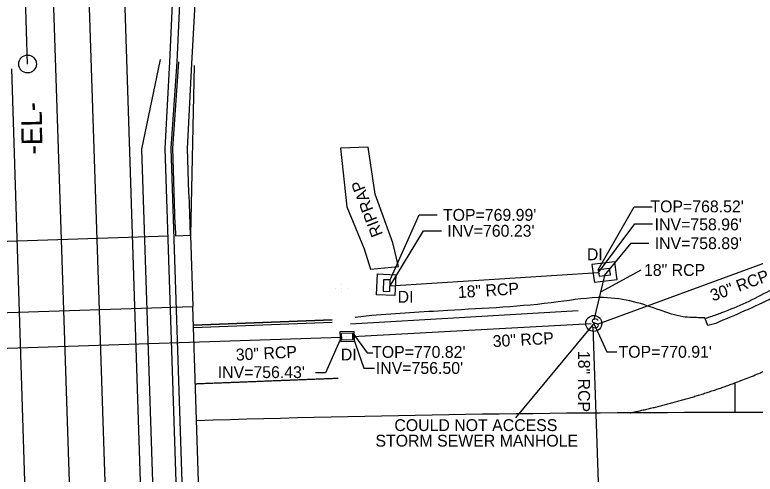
# Model space of a CAD drawing. Extents: x 1627482 to 1629573, y 760826 to 766301.
# Drawn here: x 1628494.4 to 1628744.1, y 761337.2 to 761492.2 of the extents above; entities that cross this region are included whole.
import ezdxf

# ---------------------------------------------------------------- set-up
doc = ezdxf.new("R2010")
doc.units = 0
for name, color, linetype in [('Exist Building', 7, 'Continuous'), ('Exist Guardrail', 7, 'Continuous'), ('Exist Horizontal Alignment', 7, 'Continuous'), ('Exist Horizontal Alignment Direction Label', 7, 'Continuous'), ('Exist Horizontal Alignment Point', 7, 'Continuous'), ('Exist Other Culture Area Outline', 7, 'Continuous'), ('Exist Other Culture Area Outline Text', 7, 'Continuous'), ('Exist Other Culture Fence Line', 7, 'Continuous'), ('Exist Roads Change in Surface', 7, 'Continuous'), ('Exist Roads Concrete Median Barrier', 7, 'Continuous'), ('Exist Roads Curbs', 7, 'Continuous'), ('Exist Roads EOP', 7, 'Continuous'), ('Exist Roads EOP Other', 7, 'Continuous'), ('Exist Roads EOT', 7, 'Continuous'), ('Exist Structure Major Deck Tunnel Box Culvert', 7, 'Continuous'), ('Exist Structure Minor Drop Inlet', 7, 'Continuous'), ('Exist Structure Minor Drop Inlet Leader', 7, 'Continuous'), ('Exist Structure Minor Drop Inlet Text', 7, 'Continuous'), ('Exist Structure Minor Drop Inlet Top Elevation', 7, 'Continuous'), ('Exist Structure Minor Pipes RCP 18 Inch', 7, 'Continuous'), ('Exist Structure Minor Pipes RCP 18 Inch Invert', 7, 'Continuous'), ('Exist Structure Minor Pipes RCP 18 Inch Text', 7, 'Continuous'), ('Exist Structure Minor Pipes RCP 30 Inch', 7, 'Continuous'), ('Exist Structure Minor Pipes RCP 30 Inch Invert', 7, 'Continuous'), ('Exist Structure Minor Pipes RCP 30 Inch Leader', 7, 'Continuous'), ('Exist Structure Minor Pipes RCP 30 Inch Text', 7, 'Continuous'), ('Exist Structure Minor Storm Sewer Manhole CELL', 7, 'Continuous'), ('Exist Structure Minor Storm Sewer Manhole Leader', 7, 'Continuous'), ('Exist Structure Minor Storm Sewer Manhole Text', 7, 'Continuous')]:
    doc.layers.add(name, color=color, linetype=linetype)

msp = doc.modelspace()

# ---------------------------------------------------------------- linework, layer by layer
at = {"layer": 'Exist Building'}
msp.add_line((1628554.58, 761387.51), (1628601.37, 761389.34), dxfattribs=at)
at = {"layer": 'Exist Guardrail'}
for p, q in [((1628646.17, 761390.23), (1628684.34, 761392.44)), ((1628607.62, 761387.93), (1628646.17, 761390.23))]:
    msp.add_line(p, q, dxfattribs=at)
msp.add_lwpolyline([(1628554.86, 761475.08), (1628553.58, 761417.86), (1628554.37, 761393.87)], dxfattribs=at)
at = {"layer": 'Exist Horizontal Alignment'}
msp.add_line((1628498.66, 761475.63), (1628488.86, 761775.47), dxfattribs=at)
at = {"layer": 'Exist Horizontal Alignment Point'}
msp.add_circle((1628498.66, 761475.63), 3, dxfattribs=at)
at = {"layer": 'Exist Other Culture Area Outline'}
msp.add_line((1628614.32, 761406.39), (1628623.74, 761407.28), dxfattribs=at)
msp.add_lwpolyline([(1628623.74, 761407.28), (1628621.87, 761415.3), (1628615.92, 761431.77), (1628613.58, 761447.53), (1628604.21, 761447.26), (1628606.33, 761427.49), (1628612.22, 761413.26), (1628614.32, 761406.39)], dxfattribs=at)
at = {"layer": 'Exist Other Culture Fence Line'}
msp.add_line((1628554.58, 761387.51), (1628601.37, 761389.34), dxfattribs=at)
at = {"layer": 'Exist Roads Change in Surface'}
msp.add_line((1628463.13, 761414.9), (1628546.09, 761417.62), dxfattribs=at)
at = {"layer": 'Exist Roads Concrete Median Barrier'}
msp.add_line((1628554.6, 761386.76), (1628601.4, 761388.59), dxfattribs=at)
at = {"layer": 'Exist Roads Curbs'}
for p, q in [((1628547.12, 761447.2), (1628549.17, 761476.36)), ((1628498.88, 761300.78), (1628493.3, 761474.03)), ((1628556.6, 761157.27), (1628547.12, 761447.2)), ((1628729.06, 761390.34), (1628727.51, 761389.77))]:
    msp.add_line(p, q, dxfattribs=at)
msp.add_lwpolyline([(1628549.17, 761476.36), (1628550.07, 761495.94), (1628548.57, 761544.41), (1628546.76, 761596.59)], dxfattribs=at)
msp.add_lwpolyline([(1628549.17, 761476.36), (1628550.07, 761495.94), (1628548.57, 761544.41), (1628546.76, 761596.59)], dxfattribs=at)
msp.add_spline([(1628596.43, 761662.08), (1628622.56, 761662.76), (1628662.31, 761662.2), (1628697.67, 761658.15), (1628730.04, 761649.68), (1628762.13, 761633.97), (1628788.02, 761612.35), (1628807.31, 761585.6), (1628820.32, 761551.72), (1628823.99, 761517.27), (1628820.08, 761487.66), (1628805.76, 761452.03), (1628780.59, 761420.95), (1628748.91, 761399.08), (1628732.76, 761391.66), (1628729.06, 761390.34)], degree=3, dxfattribs=at)
at = {"layer": 'Exist Roads EOP'}
for p, q in [((1628545.12, 761447.13), (1628546.62, 761476.32)), ((1628552.64, 761217.25), (1628545.12, 761447.13)), ((1628601.37, 761389.34), (1628554.58, 761387.51)), ((1628614.74, 761390.77), (1628609.18, 761390.13)), ((1628737.28, 761368.06), (1628737.28, 761358.04))]:
    msp.add_line(p, q, dxfattribs=at)
for points in [[(1628546.62, 761476.32), (1628547.51, 761495.97), (1628545.89, 761544.25), (1628544.26, 761596.43), (1628544.07, 761599.63)], [(1628730.78, 761388.13), (1628728.18, 761387.37), (1628727.1, 761389.99), (1628725.77, 761390.05)]]:
    msp.add_lwpolyline(points, dxfattribs=at)
msp.add_arc((1628734.41, 755622.04), 5736, 85.407661, 89.97139, dxfattribs=at)
for points in [[(1628596.19, 761664.63), (1628622.51, 761665.38), (1628662.4, 761664.78), (1628698.29, 761660.6), (1628730.94, 761652.14), (1628763.65, 761636.14), (1628789.55, 761614.39), (1628809.52, 761586.85), (1628822.76, 761552.62), (1628826.4, 761517.1), (1628822.53, 761487.26), (1628807.86, 761450.59), (1628782.25, 761419.18), (1628750.11, 761396.84), (1628730.78, 761388.13)], [(1628725.77, 761390.05), (1628719.78, 761390.37), (1628712.06, 761392.55), (1628703.11, 761395.41), (1628692.99, 761396.81), (1628677.59, 761395.36), (1628640.43, 761392.48), (1628614.74, 761390.77)], [(1628737.28, 761368.06), (1628739.28, 761368.81), (1628741.7, 761369.75), (1628744.11, 761370.73), (1628746.51, 761371.73), (1628748.9, 761372.77), (1628751.27, 761373.83), (1628753.64, 761374.93), (1628755.99, 761376.06), (1628758.32, 761377.23), (1628760.65, 761378.43), (1628762.95, 761379.66), (1628765.24, 761380.92), (1628767.52, 761382.22), (1628769.77, 761383.56), (1628772.01, 761384.93), (1628774.23, 761386.33), (1628776.42, 761387.77), (1628778.6, 761389.25), (1628780.75, 761390.76), (1628782.88, 761392.3), (1628784.93, 761393.84)]]:
    msp.add_spline(points, degree=3, dxfattribs=at)
msp.add_open_spline([(1628603.42, 761369.55), (1628602.59, 761369.52), (1628601.76, 761369.48), (1628600.94, 761369.45), (1628600.11, 761369.42), (1628599.28, 761369.39), (1628598.45, 761369.36), (1628597.62, 761369.32), (1628596.79, 761369.29), (1628595.97, 761369.26), (1628595.14, 761369.23), (1628594.31, 761369.19), (1628593.48, 761369.16), (1628592.65, 761369.13), (1628591.82, 761369.1), (1628591, 761369.06), (1628590.17, 761369.03), (1628589.34, 761369), (1628588.51, 761368.97), (1628587.68, 761368.94), (1628586.85, 761368.9), (1628586.03, 761368.87), (1628585.2, 761368.84), (1628584.37, 761368.81), (1628583.54, 761368.77), (1628582.71, 761368.74), (1628581.88, 761368.71), (1628581.06, 761368.68), (1628580.23, 761368.64), (1628579.4, 761368.61), (1628578.57, 761368.58), (1628577.74, 761368.55), (1628576.91, 761368.51), (1628576.09, 761368.48), (1628575.26, 761368.45), (1628574.43, 761368.42), (1628573.6, 761368.38), (1628572.77, 761368.35), (1628571.94, 761368.32), (1628571.11, 761368.29), (1628570.29, 761368.25), (1628569.46, 761368.22), (1628568.63, 761368.19), (1628567.8, 761368.16), (1628566.97, 761368.12), (1628566.14, 761368.09), (1628565.32, 761368.06), (1628564.49, 761368.02), (1628563.66, 761367.99), (1628562.83, 761367.96), (1628562, 761367.93), (1628561.17, 761367.89), (1628560.34, 761367.86), (1628559.52, 761367.83), (1628558.69, 761367.79), (1628557.86, 761367.76), (1628557.03, 761367.73), (1628556.2, 761367.7), (1628555.88, 761367.68), (1628555.55, 761367.67), (1628555.22, 761367.66)], degree=3, dxfattribs=at)
at = {"layer": 'Exist Roads EOP Other'}
for p, q in [((1628554.12, 761475.74), (1628556.25, 761515.96)), ((1628547.62, 761447.17), (1628549.67, 761476.37)), ((1628552.62, 761447.16), (1628554.12, 761475.74)), ((1628554.6, 761157.29), (1628545.12, 761447.13)), ((1628548.47, 761421.23), (1628547.62, 761447.21)), ((1628553.47, 761421.39), (1628553.23, 761428.66))]:
    msp.add_line(p, q, dxfattribs=at)
for points in [[(1628553.23, 761428.66), (1628553.15, 761431.19), (1628553.11, 761432.19), (1628552.62, 761447.16)], [(1628548.47, 761421.23), (1628548.59, 761417.7), (1628553.58, 761417.86), (1628553.47, 761421.39)], [(1628688.95, 761407.97), (1628689.66, 761403.26), (1628689.9, 761402.08), (1628697.5, 761402.98), (1628697.37, 761404.36), (1628696.78, 761408.89), (1628688.95, 761407.97)], [(1628608.94, 761382.16), (1628608.87, 761385.4), (1628604.01, 761385.24), (1628604.23, 761381.97), (1628608.94, 761382.16)]]:
    msp.add_lwpolyline(points, dxfattribs=at)
msp.add_lwpolyline([(1628616.66, 761404.79), (1628622.85, 761404.56), (1628622.58, 761397.56), (1628616.39, 761397.79)], close=True, dxfattribs=at)
at = {"layer": 'Exist Roads EOT'}
for p, q in [((1628548.94, 760963.28), (1628522.34, 761776.56)), ((1628517.96, 761176.34), (1628504.42, 761590.36)), ((1628533.81, 761058.82), (1628516.47, 761589.01)), ((1628543.36, 761477.17), (1628537.13, 761446.87)), ((1628537.13, 761446.87), (1628549.88, 761057.08))]:
    msp.add_line(p, q, dxfattribs=at)
msp.add_arc((1628734.41, 755622.04), 5736, 89.97139, 91.786106, dxfattribs=at)
msp.add_open_spline([(1628701.92, 761357.95), (1628702, 761357.97), (1628702.08, 761357.99), (1628702.16, 761358), (1628703, 761358.18), (1628703.83, 761358.36), (1628704.67, 761358.55), (1628705.51, 761358.73), (1628706.34, 761358.92), (1628707.17, 761359.11), (1628708.01, 761359.31), (1628708.84, 761359.5), (1628709.68, 761359.7), (1628710.51, 761359.91), (1628711.34, 761360.11), (1628712.17, 761360.32), (1628713.01, 761360.53), (1628713.84, 761360.74), (1628714.67, 761360.96), (1628715.5, 761361.18), (1628716.33, 761361.4), (1628717.16, 761361.62), (1628717.99, 761361.85), (1628718.81, 761362.08), (1628719.64, 761362.31), (1628720.47, 761362.55), (1628721.29, 761362.78), (1628722.12, 761363.03), (1628722.95, 761363.27), (1628723.77, 761363.52), (1628724.59, 761363.77), (1628725.42, 761364.02), (1628726.24, 761364.28), (1628727.06, 761364.54), (1628727.88, 761364.8), (1628728.7, 761365.07), (1628729.52, 761365.34), (1628730.34, 761365.61), (1628731.16, 761365.88), (1628731.97, 761366.16), (1628732.79, 761366.44), (1628733.61, 761366.72), (1628734.42, 761367.02), (1628735.23, 761367.31), (1628736.05, 761367.6), (1628736.86, 761367.9), (1628737, 761367.95), (1628737.14, 761368), (1628737.28, 761368.06)], degree=3, dxfattribs=at)
at = {"layer": 'Exist Structure Major Deck Tunnel Box Culvert'}
for p in [(1628456.42, 761390.67), (1628559.25, 761244.45)]:
    msp.add_line(p, (1628554.37, 761393.87), dxfattribs=at)
at = {"layer": 'Exist Structure Minor Drop Inlet'}
for p, q in [((1628689.66, 761404.89), (1628689.66, 761404.89)), ((1628689.66, 761404.89), (1628689.66, 761404.89)), ((1628691.66, 761406.05), (1628691.66, 761406.05)), ((1628691.66, 761406.05), (1628691.66, 761406.05)), ((1628691.66, 761404.89), (1628691.66, 761404.89)), ((1628691.66, 761404.89), (1628691.66, 761404.89)), ((1628693.66, 761404.89), (1628693.66, 761404.89)), ((1628693.66, 761404.89), (1628693.66, 761404.89)), ((1628691.66, 761403.72), (1628691.66, 761403.72)), ((1628691.66, 761403.72), (1628691.66, 761403.72)), ((1628602.69, 761400.02), (1628602.69, 761400.02)), ((1628602.69, 761400.02), (1628602.69, 761400.02)), ((1628604.69, 761401.19), (1628604.69, 761401.19)), ((1628604.69, 761401.19), (1628604.69, 761401.19)), ((1628604.69, 761400.02), (1628604.69, 761400.02)), ((1628604.69, 761400.02), (1628604.69, 761400.02)), ((1628606.69, 761400.02), (1628606.69, 761400.02)), ((1628606.69, 761400.02), (1628606.69, 761400.02)), ((1628604.69, 761398.85), (1628604.69, 761398.85)), ((1628604.69, 761398.85), (1628604.69, 761398.85)), ((1628690.39, 761388.89), (1628690.39, 761388.89)), ((1628690.39, 761388.89), (1628690.39, 761388.89)), ((1628691.78, 761390.27), (1628691.78, 761390.27)), ((1628691.78, 761390.27), (1628691.78, 761390.27)), ((1628691.78, 761388.89), (1628691.78, 761388.89)), ((1628691.78, 761388.89), (1628691.78, 761388.89)), ((1628693.17, 761388.89), (1628693.17, 761388.89)), ((1628693.17, 761388.89), (1628693.17, 761388.89)), ((1628691.78, 761387.5), (1628691.78, 761387.5)), ((1628691.78, 761387.5), (1628691.78, 761387.5)), ((1628604.3, 761382.31), (1628604.3, 761382.31)), ((1628604.3, 761382.31), (1628604.3, 761382.31)), ((1628606.26, 761383.54), (1628606.26, 761383.54)), ((1628606.26, 761383.54), (1628606.26, 761383.54)), ((1628606.3, 761382.38), (1628606.3, 761382.38)), ((1628606.3, 761382.38), (1628606.3, 761382.38)), ((1628608.3, 761382.45), (1628608.3, 761382.45)), ((1628608.3, 761382.45), (1628608.3, 761382.45)), ((1628606.34, 761381.21), (1628606.34, 761381.21)), ((1628606.34, 761381.21), (1628606.34, 761381.21))]:
    msp.add_line(p, q, dxfattribs=at)
for points in [[(1628695.26, 761404.49), (1628694.96, 761406.69), (1628691.11, 761406.18), (1628691.43, 761404.03), (1628695.26, 761404.49)], [(1628608.36, 761384.86), (1628604.5, 761384.74), (1628604.59, 761382.54), (1628608.42, 761382.64), (1628608.36, 761384.86)]]:
    msp.add_lwpolyline(points, dxfattribs=at)
msp.add_lwpolyline([(1628618.74, 761402.86), (1628618.64, 761398.99), (1628620.9, 761398.93), (1628621, 761402.8)], close=True, dxfattribs=at)
at = {"layer": 'Exist Structure Minor Drop Inlet Leader'}
for points in [[(1628691.11, 761406.18), (1628703.32, 761427.42), (1628709.32, 761427.42)], [(1628620.95, 761402.79), (1628630.78, 761424.74), (1628636.78, 761424.74)], [(1628608.36, 761384.86), (1628613.19, 761378.15), (1628615.09, 761378.15)]]:
    msp.add_lwpolyline(points, dxfattribs=at)
at = {"layer": 'Exist Structure Minor Pipes RCP 18 Inch'}
for p, q in [((1628620.93, 761400.84), (1628691.27, 761405.29)), ((1628693.25, 761404.31), (1628689.67, 761389.34)), ((1628689.36, 761386.96), (1628691.62, 761322.42))]:
    msp.add_line(p, q, dxfattribs=at)
at = {"layer": 'Exist Structure Minor Pipes RCP 18 Inch Invert'}
msp.add_line((1628692.23, 761398.87), (1628705.63, 761406.2), dxfattribs=at)
for points in [[(1628691.27, 761405.29), (1628703.51, 761421.7), (1628709.51, 761421.7)], [(1628620.93, 761400.84), (1628632.24, 761419.37), (1628638.24, 761419.37)], [(1628693.25, 761404.31), (1628702.22, 761415.18), (1628708.22, 761415.18)]]:
    msp.add_lwpolyline(points, dxfattribs=at)
at = {"layer": 'Exist Structure Minor Pipes RCP 30 Inch'}
for p, q in [((1628690.96, 761387.89), (1628782.46, 761421.4)), ((1628608.43, 761383.71), (1628688.75, 761388.14)), ((1628604.49, 761383.36), (1628402.8, 761376.65))]:
    msp.add_line(p, q, dxfattribs=at)
at = {"layer": 'Exist Structure Minor Pipes RCP 30 Inch Leader'}
for points in [[(1628604.49, 761383.36), (1628599.12, 761371.46), (1628595.8, 761371.46)], [(1628608.43, 761383.71), (1628612.13, 761373.06), (1628615.69, 761373.06)]]:
    msp.add_lwpolyline(points, dxfattribs=at)
at = {"layer": 'Exist Structure Minor Storm Sewer Manhole CELL'}
msp.add_circle((1628689.67, 761388.12), 2.69, dxfattribs=at)
at = {"layer": 'Exist Structure Minor Storm Sewer Manhole Leader'}
msp.add_line((1628689.67, 761388.12), (1628663.23, 761356.28), dxfattribs=at)
msp.add_lwpolyline([(1628689.67, 761388.12), (1628694.05, 761378.54), (1628697.41, 761378.54)], dxfattribs=at)

# ---------------------------------------------------------------- texts
at = {"layer": 'Exist Horizontal Alignment Direction Label'}
msp.add_text('-EL-', height=7, rotation=90.9545, dxfattribs=at).set_placement((1628503.69, 761445.16))
at = {"layer": 'Exist Other Culture Area Outline Text'}
msp.add_text('RIPRAP', height=4, rotation=111.0478, dxfattribs=at).set_placement((1628618.6, 761418.19))
at = {"layer": 'Exist Structure Minor Drop Inlet Text'}
for p in [(1628687.34, 761409.44), (1628623.5, 761395.11), (1628604.34, 761375.61)]:
    msp.add_text('DI', height=4, dxfattribs=at).set_placement(p)
at = {"layer": 'Exist Structure Minor Drop Inlet Top Elevation'}
for s, p in [("TOP=768.52'", (1628708.76, 761425.59)), ("TOP=769.99'", (1628638.78, 761422.74)), ("TOP=770.82'", (1628614.88, 761376.5)), ("TOP=770.91'", (1628698.01, 761376.54))]:
    msp.add_text(s, height=4, dxfattribs=at).set_placement(p)
at = {"layer": 'Exist Structure Minor Pipes RCP 18 Inch Invert'}
for s, p in [("INV=760.23'", (1628640.24, 761417.37)), ("INV=758.96'", (1628710.19, 761419.53)), ("INV=758.89'", (1628710.22, 761413.18))]:
    msp.add_text(s, height=4, dxfattribs=at).set_placement(p)
at = {"layer": 'Exist Structure Minor Pipes RCP 18 Inch Text'}
for rotation, p in [(359.9865, (1628706.6, 761404.14)), (3.619, (1628643.94, 761396.65)), (270, (1628684.39, 761378.84))]:
    msp.add_text('18" RCP', height=4, rotation=rotation, dxfattribs=at).set_placement(p)
at = {"layer": 'Exist Structure Minor Pipes RCP 30 Inch Invert'}
for s, p in [("INV=756.50'", (1628616.15, 761371.08)), ("INV=756.43'", (1628562.8, 761369.68))]:
    msp.add_text(s, height=4, dxfattribs=at).set_placement(p)
at = {"layer": 'Exist Structure Minor Pipes RCP 30 Inch Text'}
for rotation, p in [(20.1155, (1628729.81, 761395.51)), (3.1528, (1628655.67, 761380.1)), (2.9463, (1628569.01, 761375.55))]:
    msp.add_text('30" RCP', height=4, rotation=rotation, dxfattribs=at).set_placement(p)
at = {"layer": 'Exist Structure Minor Storm Sewer Manhole CELL'}
msp.add_text('S', height=3.25, dxfattribs=at).set_placement((1628688.64, 761386.52))
at = {"layer": 'Exist Structure Minor Storm Sewer Manhole Text'}
for s, p in [('COULD NOT ACCESS', (1628622.39, 761351.8)), ('STORM SEWER MANHOLE', (1628616.01, 761346.55))]:
    msp.add_text(s, height=4, dxfattribs=at).set_placement(p)

doc.saveas('drawing.dxf')
